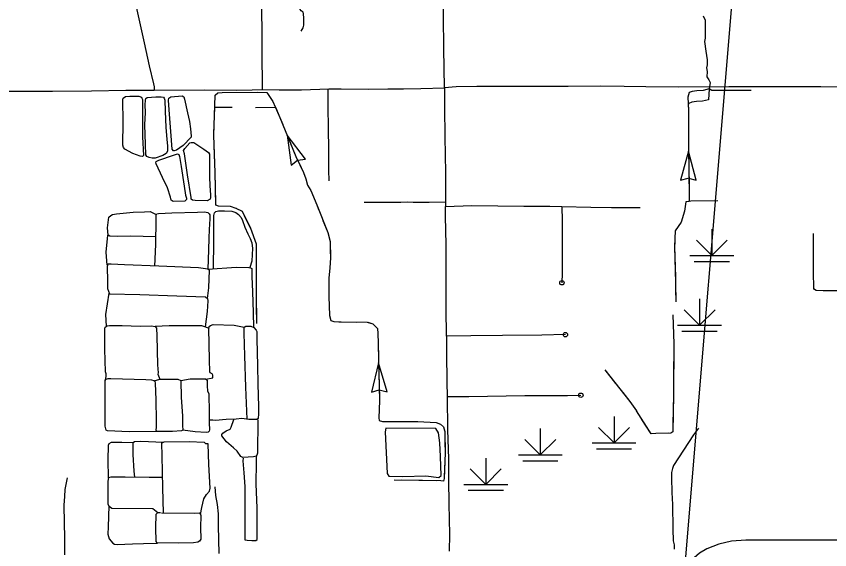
# Model space of a CAD drawing. Extents: x 1127717 to 1741049, y 2026793 to 2244711.
# Drawn here: x 1306398 to 1315678, y 2091372 to 2097463 of the extents above; entities that cross this region are included whole.
import ezdxf

# ---------------------------------------------------------------- set-up
doc = ezdxf.new("R2010")
doc.units = 0
for name, color, linetype in [('10', 7, 'Continuous'), ('31', 7, 'Continuous'), ('32', 7, 'Continuous'), ('35', 7, 'Continuous'), ('43', 7, 'Continuous'), ('44', 7, 'Continuous'), ('R_Draft', 7, 'Continuous')]:
    doc.layers.add(name, color=color, linetype=linetype)

msp = doc.modelspace()

# ---------------------------------------------------------------- linework, layer by layer
at = {"layer": '10'}
msp.add_lwpolyline([(1316445.1, 2091930.2), (1316439.9, 2091844.6), (1316426.4, 2091775.7), (1316407, 2091727.5), (1316334.1, 2091636.3), (1316307.2, 2091606.3), (1316195.9, 2091514.1), (1316184, 2091507.2), (1316126.3, 2091486.5), (1316106.8, 2091482.8), (1314721.8, 2091482.7), (1314557.3, 2091470.6), (1314411.3, 2091436), (1314275.6, 2091380.4), (1314193.1, 2091333.6), (1314100.6, 2091253.1), (1314013, 2091160.5), (1313940.8, 2091061.6), (1313893.7, 2090970.4), (1313833.4, 2090806.8), (1313824.1, 2090729.4), (1313821.9, 2090593.2), (1313840.4, 2089612.7)], dxfattribs=at)
at = {"layer": '31'}
for points in [[(1311282.7, 2096647.3), (1311274.1, 2097095.9), (1311272.4, 2097460.9), (1311265.6, 2097996.9), (1311263.9, 2098450.6), (1311257.1, 2098794), (1311255.4, 2099126.7), (1311248.6, 2099374), (1311246.9, 2099619.6), (1311246.9, 2099847), (1311243.5, 2100114.8), (1311241.7, 2100322.9), (1311238.3, 2100576.2), (1311234.9, 2100827), (1311231.5, 2101210.8), (1311228.1, 2101460.5), (1311226.5, 2101724.4)], [(1309208.6, 2096626.2), (1309204.5, 2097072.1), (1309198.5, 2097741.2), (1309190.5, 2098281.5), (1309188.5, 2098671.1), (1309188.5, 2098918.9)], [(1307576.4, 2098426.9), (1307608.5, 2098288.3), (1307660.7, 2098045.3), (1307773.2, 2097535.2), (1307857.5, 2097159.6), (1307915.7, 2096895.1), (1307963.9, 2096692.2), (1307969.9, 2096656.1), (1307969.9, 2096620.2)], [(1305115.1, 2096610.2), (1305193.5, 2096612.2), (1305639.1, 2096606.1), (1306259.5, 2096606.1), (1306811.6, 2096606.1), (1307255.2, 2096612.2), (1307647.3, 2096618.2), (1307970.5, 2096620.2), (1308544.7, 2096622.2), (1308916.1, 2096620.2), (1309088.1, 2096622.2), (1309208.6, 2096626.2)], [(1309208.6, 2096626.2), (1309396.3, 2096623), (1309651.8, 2096623), (1309963.7, 2096632.8), (1310104.4, 2096635.3), (1310418.2, 2096630.2), (1310636.4, 2096633.6), (1310813.8, 2096635.3), (1311015, 2096638.8), (1311282.7, 2096647.3)], [(1316537.8, 2096653.5), (1316453.6, 2096654.4), (1316033.5, 2096654.4), (1315575.2, 2096656.8), (1315130.7, 2096655.6), (1314792.1, 2096656.8), (1314525.2, 2096658), (1313957.8, 2096654.4), (1313580.9, 2096656.8), (1313334.4, 2096659.2), (1313068.7, 2096665.2), (1312694.1, 2096660.4), (1312324.3, 2096660.4), (1311928.2, 2096661.6), (1311651.4, 2096660.4), (1311416.9, 2096655.6), (1311282.7, 2096647.3)], [(1311282.7, 2096647.3), (1311285.2, 2096422.3), (1311288.8, 2096084.7), (1311293.6, 2095673.7), (1311296, 2095356.4), (1311296, 2095291.2)], [(1311296, 2095291.2), (1311595.2, 2095300.8), (1312189.9, 2095296), (1312484.8, 2095294.8), (1312623.6, 2095288.8)], [(1311305.4, 2093810.8), (1311300.7, 2094126.8), (1311303.1, 2094521.9), (1311303.1, 2094852.3), (1311295.9, 2095180.3), (1311296, 2095291.2)], [(1312623.6, 2095288.8), (1312624.8, 2095127.2), (1312626, 2094897.3), (1312627.2, 2094529.6), (1312622.4, 2094419.4)], [(1312662.5, 2093827.5), (1312392.1, 2093822.7), (1311946.9, 2093817.9), (1311585.5, 2093815.5), (1311305.4, 2093810.8)], [(1311305.4, 2093810.8), (1311307.9, 2093616.7), (1311311, 2093285.2), (1311312.6, 2093123.2), (1311318.7, 2092741.7), (1311329.5, 2092408.6), (1311329.5, 2092166.5), (1311332.6, 2091895.3), (1311338.8, 2091546.4), (1311337.2, 2091356.8)], [(1311312.6, 2093123.2), (1311560.7, 2093122.4), (1312200.5, 2093131.7), (1312686.1, 2093133.2), (1312838.4, 2093136.3)], [(1308661.5, 2092091.4), (1308671.2, 2091990.1), (1308690.4, 2091888.8), (1308702.5, 2091780.3), (1308700.1, 2091645.3), (1308708, 2091329)]]:
    msp.add_lwpolyline(points, dxfattribs=at)
for centre in [(1312622.4, 2094419.4), (1312662.5, 2093827.5), (1312838.4, 2093136.3)]:
    msp.add_circle(centre, 25, dxfattribs=at)
at = {"layer": '32'}
for points in [[(1309648.1, 2097293.4), (1309672.2, 2097331.5), (1309677.2, 2097359.6), (1309678.2, 2097440.9), (1309673.2, 2097491), (1309669.2, 2097508), (1309648.1, 2097525.1), (1309638.1, 2097540.1), (1309634.1, 2097561.2), (1309628.1, 2097609.3), (1309626.1, 2097652.5), (1309628.1, 2097688.6), (1309626.1, 2097745.7), (1309600.8, 2097760.7), (1309583, 2097758.8), (1309557.9, 2097759.8), (1309491.7, 2097756.8), (1309400.5, 2097752.8), (1309313.3, 2097747.7), (1309201, 2097746.7)], [(1309953.1, 2096632.5), (1309953.2, 2096441.8), (1309956.1, 2096172.4), (1309959, 2095949.9), (1309959, 2095706.9), (1309962, 2095585.3)], [(1311296, 2095340.9), (1311109.2, 2095338), (1310927.8, 2095338), (1310866.3, 2095340.9), (1310784.3, 2095338), (1310652.6, 2095338), (1310368.8, 2095335.1)], [(1312623.6, 2095288.8), (1312952.1, 2095282.8), (1313189.1, 2095278), (1313344.6, 2095278), (1313517, 2095280.4)], [(1316377.3, 2094333.2), (1315881.8, 2094326.1), (1315604.3, 2094327.5), (1315522.6, 2094330.3), (1315504.3, 2094341.6), (1315495.9, 2094354.3), (1315495.9, 2094371.2), (1315493, 2094527.6), (1315491.6, 2094984.1)], [(1314182.2, 2092758.7), (1314122.6, 2092681.9), (1314011.4, 2092509.7), (1313897.6, 2092335), (1313885.7, 2092300.5), (1313873.8, 2092255.5), (1313872.5, 2092194.6), (1313877.8, 2092026.4), (1313884.4, 2091888.7), (1313887, 2091606.3), (1313892.3, 2091473.9), (1313901.6, 2091426.2), (1313901.6, 2091380.1)], [(1306978.9, 2092192.9), (1306953.1, 2092060.7), (1306946.7, 2091980.2), (1306940.2, 2091880.2), (1306943.4, 2091677.2), (1306946.7, 2091506.3), (1306946.7, 2091345.2), (1306949.8, 2091313.9)]]:
    msp.add_lwpolyline(points, dxfattribs=at)
at = {"layer": '35'}
for points in [[(1314235.6, 2097466.5), (1314257.2, 2097417.2), (1314257.2, 2097358.1), (1314255.3, 2097300.9), (1314255.3, 2097214.1), (1314251.3, 2097172.7), (1314265.1, 2097064.3), (1314278.9, 2096966.7), (1314278.9, 2096909.5), (1314273, 2096872.1), (1314278.9, 2096830.7), (1314276.9, 2096771.5), (1314298.6, 2096738), (1314312.4, 2096704.5), (1314302.6, 2096632.3), (1314296.4, 2096509.8)], [(1307613, 2096510.8), (1307619, 2096526.4), (1307643, 2096545.6), (1307694.6, 2096551.6), (1307796.6, 2096550.4), (1307825.4, 2096539.6), (1307830.2, 2096528.8), (1307837.4, 2096510.8)], [(1307837.4, 2096510.8), (1307837.4, 2096087.1), (1307848.2, 2095871.1), (1307837.4, 2095861.5), (1307811, 2095863.9), (1307729.4, 2095895.1), (1307637, 2095944.3), (1307620.2, 2095965.9), (1307615.4, 2095989.9), (1307616.6, 2096254), (1307613, 2096510.8)], [(1307875.8, 2095880.7), (1307871, 2096000.7), (1307865, 2096221.5), (1307872.2, 2096365.6), (1307868.6, 2096450.8), (1307872.2, 2096506), (1307874.6, 2096524), (1307892.6, 2096534.8), (1307992.2, 2096543.2), (1308049.8, 2096543.2), (1308076.1, 2096537.2), (1308084.5, 2096526.4), (1308091.7, 2096504.8), (1308095.3, 2096377.6)], [(1308133.7, 2096506), (1308138.5, 2096527.6), (1308161.3, 2096543.2), (1308289.7, 2096552.8), (1308310.1, 2096543.2), (1308318.5, 2096516.8), (1308353.3, 2096358.4), (1308374.9, 2096260), (1308385.7, 2096175.9), (1308394.1, 2096095.5), (1308394.1, 2096081.1), (1308300.5, 2095988.7)], [(1308175.7, 2095944.3), (1308162.5, 2096148.3), (1308143.3, 2096393.2), (1308133.7, 2096506)], [(1308095.3, 2096377.6), (1308106.1, 2096191.5), (1308115.7, 2096058.3), (1308122.9, 2095977.9), (1308125.3, 2095922.7)], [(1308300.5, 2095988.7), (1308224.9, 2095934.7), (1308200.9, 2095927.5), (1308190.1, 2095926.3), (1308175.7, 2095944.3)], [(1308438.5, 2095358), (1308407.3, 2095361.6), (1308394.1, 2095374.8), (1308392.9, 2095394), (1308353.3, 2095652), (1308316.1, 2095892.1), (1308305.3, 2095930.5), (1308319.7, 2095953.3), (1308378.5, 2096016.9), (1308395.3, 2096022.9), (1308425.3, 2096020.5), (1308456.5, 2095998.9), (1308538, 2095946.1), (1308592, 2095906.5), (1308601.6, 2095887.3), (1308601.6, 2095829.7), (1308604, 2095614.8), (1308608.8, 2095467.2)], [(1308125.3, 2095922.7), (1308107.3, 2095893.9), (1308070.1, 2095872.3), (1307983.8, 2095843.5), (1307949, 2095843.5), (1307914.2, 2095849.5), (1307886.6, 2095860.3), (1307875.8, 2095880.7)], [(1308187.7, 2095347.2), (1308164.9, 2095364), (1308156.5, 2095398.8), (1308121.7, 2095502), (1308066.5, 2095623.2), (1307993.4, 2095778), (1307989.8, 2095790), (1307994.6, 2095804.4), (1308023.4, 2095818.9), (1308191.3, 2095876.5), (1308239.3, 2095890.9), (1308252.5, 2095884.9), (1308260.9, 2095860.9), (1308277.7, 2095745.6), (1308312.5, 2095521.2), (1308329.3, 2095421.6), (1308338.9, 2095386.8), (1308338.9, 2095372.4), (1308319.7, 2095352)], [(1308608.8, 2095467.2), (1308613.6, 2095430), (1308613.6, 2095392.8), (1308610, 2095374.8), (1308577.6, 2095356.8)], [(1308319.7, 2095352), (1308187.7, 2095347.2)], [(1308577.6, 2095356.8), (1308438.5, 2095358)], [(1307446.5, 2094962.9), (1307439.3, 2095045.7), (1307448.9, 2095139.3), (1307454.9, 2095169.3), (1307475.3, 2095189.7), (1307495.7, 2095199.3), (1307541.3, 2095205.3), (1307730.9, 2095226.9), (1307861.6, 2095230.5), (1307924, 2095231.7), (1307994.2, 2095199)], [(1307978.5, 2094609.5), (1307990.6, 2094857.3), (1307994.2, 2095142.9), (1307994.2, 2095190.9), (1308001.4, 2095205.3), (1308019.4, 2095210.1), (1308173, 2095218.5), (1308466.9, 2095226.9), (1308546.1, 2095228.1), (1308582.1, 2095222.1), (1308600.1, 2095207.7), (1308607.3, 2095194.5), (1308606.1, 2095148.9), (1308598.9, 2095028.9), (1308595.3, 2094929.3), (1308589.3, 2094796.1), (1308581.9, 2094576.7)], [(1308649.4, 2094580), (1308652.9, 2094894.5), (1308652.9, 2095186.1), (1308660.1, 2095218.5), (1308674.5, 2095232.9), (1308706.9, 2095241.3), (1308774, 2095242.5), (1308859.2, 2095237.7), (1308903.6, 2095220.9), (1308933.6, 2095198.1), (1308962.4, 2095166.9), (1308979.2, 2095129.7), (1309005.6, 2095054.1), (1309040.4, 2094977.3), (1309068, 2094926.9), (1309084.8, 2094876.5), (1309093.2, 2094809.3), (1309090.8, 2094743.3), (1309087.2, 2094666.4), (1309061.6, 2094592.5)], [(1307434, 2094620.2), (1307424.9, 2094770.9), (1307443.8, 2094964.2)], [(1307991.7, 2094945.3), (1307700.9, 2094953.3), (1307558.1, 2094947.3), (1307466.9, 2094953.3), (1307446.5, 2094962.9)], [(1308580.5, 2094238.8), (1308593.5, 2094361.5), (1308601.9, 2094563.2), (1308583.9, 2094576.4), (1308478.3, 2094592), (1308026, 2094607.6), (1307632.5, 2094623.2), (1307478.9, 2094632.8), (1307451.3, 2094634), (1307439.3, 2094624.4), (1307435.7, 2094596.8), (1307439.3, 2094443.2), (1307438.1, 2094375.9), (1307438.1, 2094354.3), (1307460.2, 2094292.3)], [(1308585.3, 2094575.3), (1308907, 2094599), (1309050.3, 2094593), (1309070.5, 2094592), (1309083.6, 2094580.9), (1309086.7, 2094567.7), (1309085.6, 2094492), (1309091.7, 2094317.3), (1309096.8, 2094200.2), (1309098.8, 2094080), (1309103, 2093910.5)], [(1307426.8, 2093923.3), (1307421.3, 2094058.3), (1307457.3, 2094300.3)], [(1307450.2, 2094314.8), (1307448.9, 2094314.7)], [(1307460.2, 2094292.3), (1307808.8, 2094286.3), (1308228.8, 2094271.9), (1308555.1, 2094257.5)], [(1308555.1, 2094257.5), (1308580.3, 2094241.9), (1308582.7, 2094211.9), (1308576.7, 2094091.9), (1308551.3, 2093918.5)], [(1307415.6, 2093309.9), (1307425.5, 2093348.3), (1307424.9, 2093381.9), (1307415.3, 2093403.5), (1307409.3, 2093662.8), (1307406.9, 2093894.4), (1307411.7, 2093912.4), (1307433.3, 2093928), (1307463.3, 2093932.8), (1307604.9, 2093930.4), (1307810, 2093924.4), (1307942, 2093928), (1307984, 2093920.8), (1307999.6, 2093900.4), (1308000.8, 2093815.2), (1308010.4, 2093483.9), (1308015.2, 2093391.5), (1308014, 2093375.9), (1308037.2, 2093321)], [(1307981.1, 2093924.6), (1308143.6, 2093930.4), (1308408.7, 2093930.4), (1308511.9, 2093931.6), (1308597, 2093903.2)], [(1308595.7, 2093896.3), (1308600, 2093919.1), (1308614.2, 2093931.9), (1308642.7, 2093943.3), (1308882.1, 2093936.2), (1308998.9, 2093911.1)], [(1308998.9, 2093914.8), (1309016, 2093926.2), (1309074.5, 2093924.8), (1309108.7, 2093907.7), (1309135.7, 2093877.7), (1309141.4, 2093862.1), (1309141.4, 2093780.8), (1309148.6, 2093473), (1309154.3, 2093266.3), (1309159.9, 2093002.6), (1309159.9, 2092922.8), (1309157.1, 2092870), (1309142.9, 2092857.2), (1309125.8, 2092857.2), (1309054.5, 2092860.1), (1309052.8, 2092860.3), (1308972.4, 2092871.1)], [(1309031.4, 2092863.2), (1309017.5, 2093227.8), (1309006.1, 2093587), (1308998.9, 2093845), (1308998.9, 2093914.8)], [(1308561.8, 2093319.3), (1308639.5, 2093335.6), (1308639.9, 2093336.1), (1308641.3, 2093363.2), (1308631.3, 2093381.7), (1308611.4, 2093393.1), (1308607.1, 2093403.1), (1308604.3, 2093538.5), (1308595.7, 2093896.3)], [(1307996.6, 2092721), (1307686, 2092718.1), (1307438.1, 2092728.1), (1307422.4, 2092738.1), (1307413.8, 2092782.3), (1307411, 2093305.4), (1307423.8, 2093318.2), (1307445.2, 2093328.2), (1307475.1, 2093328.2), (1307875.5, 2093316.8), (1307941, 2093312.5), (1307966.7, 2093305.4), (1307978.1, 2093295.4), (1307983.8, 2093275.4), (1307989.5, 2093081.6), (1307993.7, 2092846.4)], [(1307972.3, 2093300.4), (1308034.3, 2093319.2), (1308037.2, 2093321)], [(1308276.6, 2093302.5), (1308279.4, 2093108.7), (1308293.7, 2092900.6), (1308295.1, 2092790.8), (1308299.4, 2092736.6), (1308282.3, 2092728.1), (1308181.1, 2092721), (1307989.6, 2092721)], [(1308037.2, 2093321), (1308189.7, 2093319.6), (1308240.9, 2093321), (1308276.6, 2093302.5)], [(1308276.6, 2093302.5), (1308381.5, 2093322.7), (1308555.8, 2093323.9)], [(1308555.8, 2093323.9), (1308574.4, 2093309.6), (1308577.2, 2093241.2), (1308581.5, 2093187), (1308595.7, 2093151.4), (1308598.6, 2092937.6), (1308598.6, 2092820.7), (1308604.3, 2092740.9), (1308600, 2092725.2), (1308587.2, 2092715.3), (1308564.4, 2092709.6), (1308440.4, 2092716.7), (1308299.4, 2092736.6)], [(1307993.7, 2092846.4), (1307992.3, 2092766.6), (1307990.9, 2092742.4), (1307996.6, 2092721)], [(1308970.5, 2092870), (1308904.9, 2092861.5), (1308792.3, 2092857.2), (1308669.8, 2092848.7), (1308639.9, 2092852.9), (1308598.6, 2092850.6)], [(1309153.9, 2092856.1), (1309148.6, 2092474.4), (1309142.9, 2092450.2), (1309135.7, 2092440.2), (1309103, 2092433.1), (1308981.8, 2092424.5), (1308959.1, 2092437.3), (1308919.2, 2092495.8), (1308875, 2092534.3), (1308795.2, 2092604.1), (1308742.5, 2092671.1), (1308742.5, 2092686.8), (1308753.9, 2092703.9), (1308793.8, 2092728.1), (1308837.9, 2092748), (1308850.8, 2092770.9), (1308879.5, 2092860.5)], [(1308972.4, 2092871.1), (1308970.5, 2092870)], [(1311183.1, 2092757.3), (1310614.2, 2092760.4), (1310605, 2092717.2), (1310628.1, 2092240.7), (1310648.1, 2092211.4), (1310806.9, 2092206.8), (1311070.5, 2092216), (1311217, 2092197.5), (1311244.7, 2092217.6), (1311237, 2092436.5), (1311230.9, 2092592.3)], [(1311230.9, 2092592.3), (1311213.9, 2092708), (1311183.1, 2092757.3)], [(1307749.3, 2092201.8), (1307743, 2092267.6), (1307733, 2092460.9), (1307733, 2092597.8), (1307747.2, 2092609.2), (1307819.9, 2092612), (1308077.3, 2092600.5)], [(1307733, 2092593.8), (1307603.3, 2092596.3), (1307482.2, 2092594.9), (1307452.3, 2092579.2), (1307446.6, 2092560.7), (1307442.3, 2092396.8), (1307448.3, 2092193.4)], [(1308053.6, 2092589.2), (1308083.5, 2092603.5), (1308369.9, 2092606.3), (1308542.3, 2092599.2), (1308562.2, 2092580.7)], [(1308053.6, 2092589.2), (1308059.3, 2092442.4), (1308066.4, 2092078.9), (1308075.3, 2091794.1)], [(1308499.8, 2091773.7), (1308515.2, 2091855.2), (1308539.4, 2091953.5), (1308569.4, 2092000.6), (1308603.6, 2092040.5), (1308610.7, 2092076.1), (1308593.6, 2092344.1), (1308587.9, 2092582.1), (1308562.2, 2092580.7)], [(1308987, 2092418.7), (1308984.2, 2092387.2), (1308993.4, 2092248.1), (1309004, 2092094.4), (1309006.7, 2091901), (1309004, 2091665.2), (1309006.7, 2091486.4), (1309031.8, 2091479.7), (1309084.8, 2091478.4), (1309131.2, 2091478.4), (1309147.1, 2091487.7), (1309145.7, 2091846.7), (1309136.5, 2092124.9), (1309139.1, 2092368.6), (1309137.2, 2092440.5)], [(1307489.4, 2091843.8), (1307458, 2091865.2), (1307446.6, 2091893.7), (1307445.2, 2092155.9), (1307455.2, 2092195.8), (1307479.4, 2092204.4), (1307640.4, 2092203), (1307915.4, 2092200.1), (1307963.5, 2092200.1), (1308064, 2092201.2)], [(1307454.3, 2091874.5), (1307446.6, 2091633.3), (1307443.8, 2091549.2), (1307458, 2091497.9), (1307500.8, 2091445.2), (1307517.9, 2091436.6), (1307549.2, 2091432.3), (1307725.9, 2091440.9), (1307851.3, 2091442.3), (1308009.6, 2091445.4)], [(1308011.4, 2091792.9), (1307956.7, 2091839.5), (1307489.4, 2091843.8)], [(1308053.6, 2091794.4), (1308426.9, 2091790.1), (1308483.9, 2091791.5), (1308495.3, 2091784.4), (1308503.8, 2091764.4), (1308501, 2091627.6), (1308502.4, 2091493.6), (1308488.1, 2091469.4), (1308469.6, 2091456.6), (1308421.2, 2091450.9), (1308244.5, 2091445.2), (1308006.6, 2091449.4), (1307993.7, 2091466.5), (1307990.9, 2091621.9), (1307995.2, 2091778.7), (1308008, 2091791.5), (1308022.2, 2091797.2), (1308043.6, 2091795.8)]]:
    msp.add_lwpolyline(points, dxfattribs=at)
at = {"layer": '43'}
for p, q in [((1309489.3, 2096104.1), (1309533, 2095763.7)), ((1309697.4, 2095831.1), (1309489.3, 2096104.1)), ((1314067.3, 2095922.1), (1313976, 2095591.3)), ((1314153.6, 2095589.9), (1314067.3, 2095922.1)), ((1309533, 2095763.7), (1309605.7, 2095819)), ((1309606.8, 2095819.5), (1309697.4, 2095831.1)), ((1313976, 2095591.3), (1314064.4, 2095614.2)), ((1314065.6, 2095614.2), (1314153.6, 2095589.9)), ((1310530.8, 2093504.7), (1310450.3, 2093171.1)), ((1310627.9, 2093175.6), (1310530.8, 2093504.7)), ((1310450.3, 2093171.1), (1310537.9, 2093196.9)), ((1310539.1, 2093197), (1310627.9, 2093175.6))]:
    msp.add_line(p, q, dxfattribs=at)
for points in [[(1314781.5, 2096616.5), (1314629.7, 2096614.5), (1314332.1, 2096616.5), (1314302.6, 2096632.3), (1314233.6, 2096616.5), (1314162.6, 2096612.5), (1314109.4, 2096604.7), (1314075.9, 2096590.9), (1314060.1, 2096539.6), (1314066.1, 2096391.7), (1314066.1, 2096011.2), (1314070, 2095735.2), (1314075.6, 2095355)], [(1309142.8, 2093956.2), (1309138.9, 2094310.4), (1309138.9, 2094860.9), (1309073.5, 2095038), (1308977.3, 2095234.4), (1308908, 2095269), (1308842.6, 2095292.1), (1308704, 2095296), (1308673.3, 2095307.5), (1308673.3, 2095330.6), (1308665.6, 2095677.1), (1308650.2, 2096100.6), (1308668.6, 2096561.6), (1308696.4, 2096587.5), (1308748.2, 2096593.1), (1309150.1, 2096594.9), (1309257.5, 2096591.2), (1309326, 2096489.3), (1309405.6, 2096307.8), (1309588.9, 2095861.3), (1309675.6, 2095680.7), (1309703.4, 2095604.8), (1309720.1, 2095532.5), (1309757.1, 2095475.1), (1309825.6, 2095308.4), (1309951.5, 2094995.3), (1309979.3, 2094891.6), (1309981.2, 2094705.8), (1309975.6, 2094589.1), (1309964.5, 2094472.4), (1309964.5, 2094263), (1309971.3, 2094046.3), (1309988, 2093990.7), (1310019.5, 2093975.9), (1310102.8, 2093974), (1310402.8, 2093970.3), (1310465.8, 2093951.8), (1310519.5, 2093896.2), (1310521.3, 2093842.5), (1310525, 2093731.4), (1310541.7, 2093071.7), (1310532.4, 2092877.2), (1310538, 2092847.6), (1310577.8, 2092834.6), (1310979.7, 2092836.4), (1311187.1, 2092825.3), (1311237.1, 2092805), (1311270.4, 2092773.5), (1311287.1, 2092721.6), (1311290.8, 2092477.1), (1311279.7, 2092183.6), (1311270.4, 2092155.8), (1311240.8, 2092157.7), (1311033.4, 2092163.3), (1310707.4, 2092165.1)], [(1314296.4, 2096509.8), (1314227.5, 2096494), (1314156.5, 2096490.1), (1314103.3, 2096482.2), (1314069.8, 2096468.4), (1314066.5, 2096457.7)], [(1308650.9, 2096118.7), (1308663.1, 2096423.3)], [(1308663.1, 2096423.3), (1308861.1, 2096424.2)], [(1309128.7, 2096422.7), (1309354.8, 2096423.7)], [(1309354.8, 2096423.7), (1309405.6, 2096307.8), (1309439.1, 2096226.2)], [(1314063.7, 2096450), (1314066.1, 2096391.7), (1314066.1, 2096054.1)], [(1309489.3, 2096104.1), (1309588.9, 2095861.3), (1309646.8, 2095740.9)], [(1308667.5, 2095591), (1308665.6, 2095677.1), (1308654.3, 2095986.7)], [(1314067.3, 2095922.1), (1314070, 2095735.2), (1314073.1, 2095526.1)], [(1309698, 2095619.4), (1309703.4, 2095604.8), (1309720.1, 2095532.5), (1309757.1, 2095475.1), (1309825.6, 2095308.4), (1309847.1, 2095254.9)], [(1308911.2, 2095267.4), (1308908, 2095269), (1308842.6, 2095292.1), (1308704, 2095296), (1308673.3, 2095307.5), (1308673.3, 2095330.6), (1308670.4, 2095459)], [(1314075, 2095394.1), (1314075.6, 2095355)], [(1314403.1, 2095355.2), (1314093.9, 2095351.4), (1314038, 2095344), (1314019.4, 2095235.9), (1313982.1, 2095112.9), (1313915.1, 2095012.3), (1313907.6, 2094833.4), (1313918.8, 2094419.8), (1313922.5, 2094203.6)], [(1314073.3, 2095348.7), (1314038, 2095344), (1314019.4, 2095235.9), (1313982.1, 2095112.9), (1313915.1, 2095012.3), (1313915, 2095011)], [(1309138.9, 2094814.2), (1309138.9, 2094860.9), (1309073.5, 2095038), (1309002.9, 2095182.1)], [(1309896.4, 2095132.4), (1309951.5, 2094995.3), (1309979.3, 2094891.6), (1309980.7, 2094750.7)], [(1313909.5, 2094879.1), (1313907.6, 2094833.4), (1313917.1, 2094483.3)], [(1309139.2, 2094286.2), (1309138.9, 2094310.4), (1309138.9, 2094682.2)], [(1309977, 2094618.8), (1309975.6, 2094589.1), (1309964.5, 2094472.4), (1309964.5, 2094263), (1309965.7, 2094223.4)], [(1313920, 2094351.3), (1313922.5, 2094203.6)], [(1309142.8, 2093956.2), (1309140.6, 2094154.2)], [(1309969.9, 2094091.5), (1309971.3, 2094046.3), (1309988, 2093990.7), (1310019.5, 2093975.9), (1310079.5, 2093974.6)], [(1313886.9, 2094054), (1313900.7, 2093721.9), (1313896.1, 2093140.8), (1313886.9, 2092716.6), (1313863.8, 2092702.7), (1313693.2, 2092698.1), (1313642.5, 2092693.5), (1313472, 2092956.4)], [(1310079.5, 2093974.6), (1310102.8, 2093974), (1310277.4, 2093971.9)], [(1310409.2, 2093968.5), (1310465.8, 2093951.8), (1310519.5, 2093896.2), (1310521.3, 2093842.5), (1310525, 2093731.4), (1310527.4, 2093636.7)], [(1313900.6, 2093724.2), (1313900.7, 2093721.9), (1313897.6, 2093328.3)], [(1310530.8, 2093504.7), (1310540.8, 2093108.8)], [(1313112.4, 2093426.8), (1313398.2, 2093062.4), (1313472, 2092956.4)], [(1313112.4, 2093426.8), (1313234.6, 2093271)], [(1313316.1, 2093167.1), (1313398.2, 2093062.4), (1313472, 2092956.4)], [(1313896.5, 2093196.3), (1313896.1, 2093140.8), (1313888.7, 2092800.4)], [(1310537.2, 2092977), (1310532.4, 2092877.2), (1310538, 2092847.6), (1310577.8, 2092834.6), (1310801.9, 2092835.6)], [(1310933.9, 2092836.2), (1310979.7, 2092836.4), (1311187.1, 2092825.3), (1311237.1, 2092805), (1311270.4, 2092773.5), (1311283.5, 2092732.8)], [(1313842.5, 2092702.2), (1313693.2, 2092698.1), (1313642.5, 2092693.5), (1313536, 2092857.7)], [(1311288.9, 2092601.4), (1311290.8, 2092477.1), (1311280.5, 2092205.6)], [(1310991.8, 2092163.5), (1310793.8, 2092164.6)], [(1311189.7, 2092159.1), (1311033.4, 2092163.3), (1310991.8, 2092163.5)]]:
    msp.add_lwpolyline(points, dxfattribs=at)
at = {"layer": '44'}
for p, q in [((1314333.1, 2095030.4), (1314333.1, 2094730.4)), ((1314333.1, 2094730.4), (1314156.3, 2094907.2)), ((1314333.1, 2094730.4), (1314509.9, 2094907.2)), ((1314083.1, 2094730.4), (1314583.1, 2094730.4)), ((1314133.1, 2094662.3), (1314533.1, 2094662.3)), ((1314192.7, 2094234.8), (1314192.7, 2093934.8)), ((1314192.7, 2093934.8), (1314016, 2094111.6)), ((1314192.7, 2093934.8), (1314369.5, 2094111.6)), ((1313942.7, 2093934.8), (1314442.7, 2093934.8)), ((1313992.7, 2093866.7), (1314392.7, 2093866.7)), ((1313217.7, 2092891.5), (1313217.7, 2092591.5)), ((1312376.6, 2092754.6), (1312376.6, 2092454.6)), ((1313217.7, 2092591.5), (1313040.9, 2092768.3)), ((1313217.7, 2092591.5), (1313394.5, 2092768.3)), ((1312376.6, 2092454.6), (1312199.8, 2092631.3)), ((1312376.6, 2092454.6), (1312553.3, 2092631.3)), ((1312967.7, 2092591.5), (1313467.7, 2092591.5)), ((1313017.7, 2092523.3), (1313417.7, 2092523.3)), ((1312126.6, 2092454.6), (1312626.6, 2092454.6)), ((1311754.7, 2092418.3), (1311754.7, 2092118.3)), ((1312176.6, 2092386.4), (1312576.6, 2092386.4)), ((1311754.7, 2092118.3), (1311578, 2092295.1)), ((1311754.7, 2092118.3), (1311931.5, 2092295.1)), ((1311504.8, 2092118.3), (1312004.7, 2092118.3)), ((1311554.8, 2092050.2), (1311954.7, 2092050.2))]:
    msp.add_line(p, q, dxfattribs=at)
at = {"layer": 'R_Draft'}
msp.add_line((1316275.7, 2118097.7), (1313951.6, 2090343.3), dxfattribs=at)

doc.saveas('drawing.dxf')
